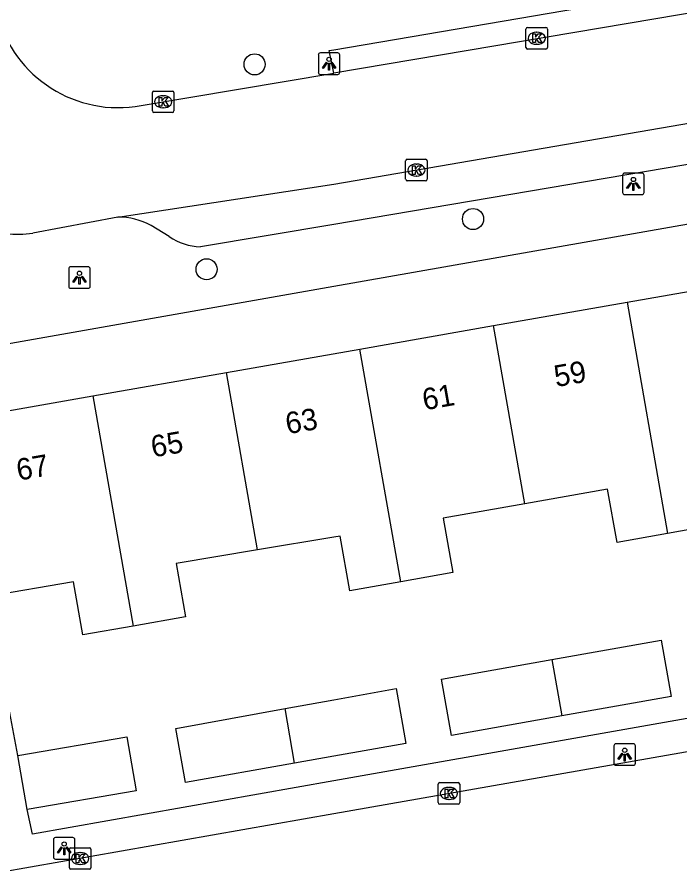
# Model space of a CAD drawing. Extents: x 162880 to 165536, y 384011 to 385179.
# Drawn here: x 163985.31 to 164016.06, y 384565.56 to 384605.16 of the extents above; entities that cross this region are included whole.
import ezdxf

# ---------------------------------------------------------------- set-up
doc = ezdxf.new("R2010")
doc.units = 0
for name, color, linetype in [('IMGEO_Boom', 7, 'Continuous'), ('IMGEO_Kolk', 7, 'Continuous'), ('IMGEO_Lichtpunt', 7, 'Continuous'), ('IMGEO_Pand', 7, 'Continuous'), ('IMGEO_Pand_nummerreeks', 7, 'Continuous'), ('IMGEO_Rijbaan_lokaal_open', 7, 'Continuous'), ('IMGEO_Voetpad_open', 7, 'Continuous')]:
    doc.layers.add(name, color=color, linetype=linetype)

msp = doc.modelspace()

# ---------------------------------------------------------------- linework, layer by layer
at = {"layer": 'IMGEO_Boom'}
for centre in [(163996.323, 384602.966), (164006.457, 384595.784), (163994.096, 384593.451)]:
    msp.add_circle(centre, 0.489, dxfattribs=at)
at = {"layer": 'IMGEO_Kolk'}
for p, q in [((164008.91, 384603.75), (164008.91, 384604.602)), ((164008.985, 384604.676), (164009.837, 384604.676)), ((164009.911, 384604.602), (164009.911, 384603.75)), ((164009.398, 384604.456), (164009.423, 384604.456)), ((164009.421, 384603.896), (164009.396, 384603.896)), ((164009.837, 384603.676), (164008.985, 384603.676)), ((163991.582, 384600.802), (163991.582, 384601.654)), ((163991.657, 384601.728), (163992.509, 384601.728)), ((163992.07, 384601.508), (163992.095, 384601.508)), ((163992.583, 384601.654), (163992.583, 384600.802)), ((163992.509, 384600.728), (163991.657, 384600.728)), ((163992.093, 384600.948), (163992.068, 384600.948)), ((164003.332, 384597.632), (164003.332, 384598.484)), ((164003.407, 384598.558), (164004.259, 384598.558)), ((164003.82, 384598.338), (164003.845, 384598.338)), ((164004.333, 384598.484), (164004.333, 384597.632)), ((164004.259, 384597.558), (164003.407, 384597.558)), ((164003.843, 384597.778), (164003.818, 384597.778)), ((164004.838, 384568.689), (164004.838, 384569.541)), ((164004.913, 384569.615), (164005.765, 384569.615)), ((164005.326, 384569.395), (164005.351, 384569.395)), ((164005.839, 384569.541), (164005.839, 384568.689)), ((164005.765, 384568.615), (164004.913, 384568.615)), ((164005.349, 384568.835), (164005.324, 384568.835)), ((163987.732, 384565.668), (163987.732, 384566.52)), ((163987.807, 384566.594), (163988.659, 384566.594)), ((163988.733, 384566.52), (163988.733, 384565.668)), ((163988.22, 384566.374), (163988.245, 384566.374)), ((163988.243, 384565.814), (163988.218, 384565.814)), ((163988.659, 384565.594), (163987.807, 384565.594))]:
    msp.add_line(p, q, dxfattribs=at)
for points in [[(164008.91, 384603.75), (164008.91, 384604.602)], [(164008.985, 384604.676), (164009.837, 384604.676)], [(164009.911, 384604.602), (164009.911, 384603.75)], [(164009.231, 384604.376), (164009.354, 384604.376), (164009.354, 384604.225), (164009.484, 384604.376), (164009.648, 384604.376), (164009.502, 384604.225), (164009.655, 384603.976), (164009.503, 384603.976), (164009.418, 384604.14), (164009.354, 384604.073), (164009.354, 384603.976), (164009.231, 384603.976), (164009.231, 384604.376)], [(164009.837, 384603.676), (164008.985, 384603.676)], [(163991.582, 384600.802), (163991.582, 384601.654)], [(163991.657, 384601.728), (163992.509, 384601.728)], [(163991.903, 384601.428), (163992.026, 384601.428), (163992.026, 384601.277), (163992.156, 384601.428), (163992.32, 384601.428), (163992.174, 384601.277), (163992.327, 384601.028), (163992.175, 384601.028), (163992.09, 384601.192), (163992.026, 384601.125), (163992.026, 384601.028), (163991.903, 384601.028), (163991.903, 384601.428)], [(163992.583, 384601.654), (163992.583, 384600.802)], [(163992.509, 384600.728), (163991.657, 384600.728)], [(164003.332, 384597.632), (164003.332, 384598.484)], [(164003.407, 384598.558), (164004.259, 384598.558)], [(164003.653, 384598.258), (164003.776, 384598.258), (164003.776, 384598.107), (164003.906, 384598.258), (164004.07, 384598.258), (164003.924, 384598.107), (164004.077, 384597.858), (164003.925, 384597.858), (164003.84, 384598.022), (164003.776, 384597.955), (164003.776, 384597.858), (164003.653, 384597.858), (164003.653, 384598.258)], [(164004.333, 384598.484), (164004.333, 384597.632)], [(164004.259, 384597.558), (164003.407, 384597.558)], [(164004.838, 384568.689), (164004.838, 384569.541)], [(164004.913, 384569.615), (164005.765, 384569.615)], [(164005.159, 384569.315), (164005.282, 384569.315), (164005.282, 384569.164), (164005.412, 384569.315), (164005.576, 384569.315), (164005.43, 384569.164), (164005.583, 384568.915), (164005.431, 384568.915), (164005.346, 384569.079), (164005.282, 384569.012), (164005.282, 384568.915), (164005.159, 384568.915), (164005.159, 384569.315)], [(164005.839, 384569.541), (164005.839, 384568.689)], [(164005.765, 384568.615), (164004.913, 384568.615)], [(163987.732, 384565.668), (163987.732, 384566.52)], [(163987.807, 384566.594), (163988.659, 384566.594)], [(163988.733, 384566.52), (163988.733, 384565.668)], [(163988.053, 384566.294), (163988.176, 384566.294), (163988.176, 384566.143), (163988.306, 384566.294), (163988.47, 384566.294), (163988.324, 384566.143), (163988.477, 384565.894), (163988.325, 384565.894), (163988.24, 384566.058), (163988.176, 384565.991), (163988.176, 384565.894), (163988.053, 384565.894), (163988.053, 384566.294)], [(163988.659, 384565.594), (163987.807, 384565.594)]]:
    msp.add_lwpolyline(points, dxfattribs=at)
for centre, start, end in [((164008.987, 384604.6), 91.552, 178.448), ((164008.987, 384604.6), 91.552, 178.448), ((164009.835, 384604.6), 1.552, 88.448), ((164009.835, 384604.6), 1.552, 88.448), ((164008.987, 384603.752), 181.552, 268.448), ((164008.987, 384603.752), 181.552, 268.448), ((164009.835, 384603.752), 271.552, 358.448), ((164009.835, 384603.752), 271.552, 358.448), ((163991.659, 384601.652), 91.552, 178.448), ((163991.659, 384601.652), 91.552, 178.448), ((163992.507, 384601.652), 1.552, 88.448), ((163992.507, 384601.652), 1.552, 88.448), ((163991.659, 384600.804), 181.552, 268.448), ((163991.659, 384600.804), 181.552, 268.448), ((163992.507, 384600.804), 271.552, 358.448), ((163992.507, 384600.804), 271.552, 358.448), ((164003.409, 384598.482), 91.552, 178.448), ((164003.409, 384598.482), 91.552, 178.448), ((164004.257, 384598.482), 1.552, 88.448), ((164004.257, 384598.482), 1.552, 88.448), ((164003.409, 384597.634), 181.552, 268.448), ((164003.409, 384597.634), 181.552, 268.448), ((164004.257, 384597.634), 271.552, 358.448), ((164004.257, 384597.634), 271.552, 358.448), ((164004.915, 384569.539), 91.552, 178.448), ((164004.915, 384569.539), 91.552, 178.448), ((164005.763, 384569.539), 1.552, 88.448), ((164005.763, 384569.539), 1.552, 88.448), ((164004.915, 384568.691), 181.552, 268.448), ((164004.915, 384568.691), 181.552, 268.448), ((164005.763, 384568.691), 271.552, 358.448), ((164005.763, 384568.691), 271.552, 358.448), ((163987.809, 384566.518), 91.552, 178.448), ((163987.809, 384566.518), 91.552, 178.448), ((163988.657, 384566.518), 1.552, 88.448), ((163988.657, 384566.518), 1.552, 88.448), ((163987.809, 384565.67), 181.552, 268.448), ((163987.809, 384565.67), 181.552, 268.448), ((163988.657, 384565.67), 271.552, 358.448), ((163988.657, 384565.67), 271.552, 358.448)]:
    msp.add_arc(centre, 0.0765, start, end, dxfattribs=at)
for centre, major_axis, ratio, start_param, end_param in [((164009.397, 384604.176), (-0.387, 0.002), 0.722429, 4.712389, 7.853982), ((164009.422, 384604.176), (-0.39, 0.002), 0.717154, 1.570796, 4.712389), ((163992.069, 384601.228), (-0.387, 0.002), 0.722429, 4.712389, 7.853982), ((163992.094, 384601.228), (-0.39, 0.002), 0.717154, 1.570796, 4.712389), ((164003.819, 384598.058), (-0.387, 0.002), 0.722429, 4.712389, 7.853982), ((164003.844, 384598.058), (-0.39, 0.002), 0.717154, 1.570796, 4.712389), ((164005.325, 384569.115), (-0.387, 0.002), 0.722429, 4.712389, 7.853982), ((164005.35, 384569.115), (-0.39, 0.002), 0.717154, 1.570796, 4.712389), ((163988.219, 384566.094), (-0.387, 0.002), 0.722429, 4.712389, 7.853982), ((163988.244, 384566.094), (-0.39, 0.002), 0.717154, 1.570796, 4.712389)]:
    msp.add_ellipse(centre, major_axis=major_axis, ratio=ratio, start_param=start_param, end_param=end_param, dxfattribs=at)
at = {"layer": 'IMGEO_Lichtpunt'}
for p, q in [((163999.281, 384603.401), (163999.281, 384602.594)), ((163999.281, 384603.401), (163999.281, 384602.594)), ((164000.183, 384603.496), (163999.375, 384603.496)), ((164000.183, 384603.496), (163999.375, 384603.496)), ((164000.277, 384602.594), (164000.277, 384603.401)), ((164000.277, 384602.594), (164000.277, 384603.401)), ((163999.375, 384602.5), (164000.183, 384602.5)), ((163999.375, 384602.5), (164000.183, 384602.5)), ((164013.396, 384597.822), (164013.396, 384597.015)), ((164013.396, 384597.822), (164013.396, 384597.015)), ((164014.298, 384597.917), (164013.49, 384597.917)), ((164014.298, 384597.917), (164013.49, 384597.917)), ((164014.392, 384597.015), (164014.392, 384597.822)), ((164014.392, 384597.015), (164014.392, 384597.822)), ((164013.49, 384596.921), (164014.298, 384596.921)), ((164013.49, 384596.921), (164014.298, 384596.921)), ((163987.702, 384593.47), (163987.702, 384592.663)), ((163987.702, 384593.47), (163987.702, 384592.663)), ((163988.604, 384593.565), (163987.796, 384593.565)), ((163988.604, 384593.565), (163987.796, 384593.565)), ((163988.698, 384592.663), (163988.698, 384593.47)), ((163988.698, 384592.663), (163988.698, 384593.47)), ((163987.796, 384592.569), (163988.604, 384592.569)), ((163987.796, 384592.569), (163988.604, 384592.569)), ((164012.994, 384571.324), (164012.994, 384570.517)), ((164012.994, 384571.324), (164012.994, 384570.517)), ((164013.896, 384571.419), (164013.088, 384571.419)), ((164013.896, 384571.419), (164013.088, 384571.419)), ((164013.99, 384570.517), (164013.99, 384571.324)), ((164013.99, 384570.517), (164013.99, 384571.324)), ((164013.088, 384570.423), (164013.896, 384570.423)), ((164013.088, 384570.423), (164013.896, 384570.423)), ((163986.992, 384566.97), (163986.992, 384566.163)), ((163986.992, 384566.97), (163986.992, 384566.163)), ((163987.894, 384567.065), (163987.086, 384567.065)), ((163987.894, 384567.065), (163987.086, 384567.065)), ((163987.988, 384566.163), (163987.988, 384566.97)), ((163987.988, 384566.163), (163987.988, 384566.97)), ((163987.086, 384566.069), (163987.894, 384566.069)), ((163987.086, 384566.069), (163987.894, 384566.069))]:
    msp.add_line(p, q, dxfattribs=at)
for points in [[(163999.655, 384603.065), (163999.694, 384603.037), (163999.506, 384602.775), (163999.468, 384602.802), (163999.655, 384603.065)], [(163999.757, 384603.017), (163999.804, 384603.017), (163999.804, 384602.695), (163999.757, 384602.695), (163999.757, 384603.017)], [(163999.867, 384603.037), (163999.905, 384603.064), (164000.092, 384602.802), (164000.053, 384602.774), (163999.867, 384603.037)], [(164013.77, 384597.486), (164013.809, 384597.458), (164013.621, 384597.196), (164013.583, 384597.223), (164013.77, 384597.486)], [(164013.872, 384597.438), (164013.919, 384597.438), (164013.919, 384597.116), (164013.872, 384597.116), (164013.872, 384597.438)], [(164013.982, 384597.458), (164014.02, 384597.485), (164014.207, 384597.223), (164014.168, 384597.195), (164013.982, 384597.458)], [(163988.076, 384593.134), (163988.115, 384593.106), (163987.927, 384592.844), (163987.889, 384592.871), (163988.076, 384593.134)], [(163988.178, 384593.086), (163988.225, 384593.086), (163988.225, 384592.764), (163988.178, 384592.764), (163988.178, 384593.086)], [(163988.288, 384593.106), (163988.326, 384593.133), (163988.513, 384592.871), (163988.474, 384592.843), (163988.288, 384593.106)], [(164013.368, 384570.988), (164013.407, 384570.96), (164013.219, 384570.698), (164013.181, 384570.725), (164013.368, 384570.988)], [(164013.47, 384570.94), (164013.517, 384570.94), (164013.517, 384570.618), (164013.47, 384570.618), (164013.47, 384570.94)], [(164013.58, 384570.96), (164013.618, 384570.987), (164013.805, 384570.725), (164013.766, 384570.697), (164013.58, 384570.96)], [(163987.366, 384566.634), (163987.405, 384566.606), (163987.217, 384566.344), (163987.179, 384566.371), (163987.366, 384566.634)], [(163987.468, 384566.586), (163987.515, 384566.586), (163987.515, 384566.264), (163987.468, 384566.264), (163987.468, 384566.586)], [(163987.578, 384566.606), (163987.616, 384566.633), (163987.803, 384566.371), (163987.764, 384566.343), (163987.578, 384566.606)]]:
    msp.add_lwpolyline(points, dxfattribs=at)
for centre in [(163999.78, 384603.199), (164013.895, 384597.62), (163988.201, 384593.268), (164013.493, 384571.122), (163987.491, 384566.768)]:
    msp.add_circle(centre, 0.0994, dxfattribs=at)
for centre, start, end in [((163999.375, 384603.401), 90, 180), ((163999.375, 384603.401), 90, 180), ((164000.183, 384603.401), 0, 90), ((164000.183, 384603.401), 0, 90), ((163999.375, 384602.594), 180, 270), ((163999.375, 384602.594), 180, 270), ((164000.183, 384602.594), 270, 0), ((164000.183, 384602.594), 270, 360), ((164013.49, 384597.822), 90, 180), ((164013.49, 384597.822), 90, 180), ((164014.298, 384597.822), 0, 90), ((164014.298, 384597.822), 0, 90), ((164013.49, 384597.015), 180, 270), ((164013.49, 384597.015), 180, 270), ((164014.298, 384597.015), 270, 0), ((164014.298, 384597.015), 270, 360), ((163987.796, 384593.47), 90, 180), ((163987.796, 384593.47), 90, 180), ((163988.604, 384593.47), 0, 90), ((163988.604, 384593.47), 0, 90), ((163987.796, 384592.663), 180, 270), ((163987.796, 384592.663), 180, 270), ((163988.604, 384592.663), 270, 0), ((163988.604, 384592.663), 270, 360), ((164013.088, 384571.324), 90, 180), ((164013.088, 384571.324), 90, 180), ((164013.896, 384571.324), 0, 90), ((164013.896, 384571.324), 0, 90), ((164013.088, 384570.517), 180, 270), ((164013.088, 384570.517), 180, 270), ((164013.896, 384570.517), 270, 0), ((164013.896, 384570.517), 270, 360), ((163987.086, 384566.97), 90, 180), ((163987.086, 384566.97), 90, 180), ((163987.894, 384566.97), 0, 90), ((163987.894, 384566.97), 0, 90), ((163987.086, 384566.163), 180, 270), ((163987.086, 384566.163), 180, 270), ((163987.894, 384566.163), 270, 0), ((163987.894, 384566.163), 270, 360)]:
    msp.add_arc(centre, 0.0946, start, end, dxfattribs=at)
at = {"layer": 'IMGEO_Pand'}
for points in [[(164013.608, 384591.922), (164019.807, 384593.009)], [(164007.41, 384590.835), (164013.608, 384591.922)], [(164013.608, 384591.922), (164015.483, 384581.188)], [(164001.213, 384589.749), (164007.41, 384590.835)], [(164008.856, 384582.561), (164007.41, 384590.835)], [(163995.014, 384588.662), (164001.213, 384589.749)], [(164003.101, 384578.937), (164001.213, 384589.749)], [(163988.816, 384587.575), (163995.014, 384588.662)], [(163996.453, 384580.418), (163995.014, 384588.662)], [(163982.501, 384586.468), (163988.816, 384587.575)], [(163988.816, 384587.575), (163990.684, 384576.885)], [(164021.245, 384584.771), (164017.45, 384584.096), (164017.891, 384581.616), (164015.483, 384581.188)], [(164015.483, 384581.188), (164013.139, 384580.771), (164012.699, 384583.244), (164008.856, 384582.561)], [(164008.856, 384582.561), (164005.073, 384581.888), (164005.521, 384579.368), (164003.101, 384578.937)], [(164003.101, 384578.937), (164000.749, 384578.519), (164000.296, 384581.065), (164000, 384581.015), (163996.453, 384580.418)], [(163996.453, 384580.418), (163992.684, 384579.784), (163993.115, 384577.309), (163990.684, 384576.885)], [(163990.684, 384576.885), (163988.352, 384576.479), (163987.922, 384578.947), (163983.933, 384578.251)], [(164010.119, 384575.328), (164015.181, 384576.229), (164015.645, 384573.618), (164010.575, 384572.716)], [(164010.575, 384572.716), (164005.463, 384571.807), (164004.998, 384574.417), (164010.119, 384575.328)], [(164010.119, 384575.328), (164010.575, 384572.716)], [(163997.74, 384573.055), (164000, 384573.467), (164002.887, 384573.992), (164003.341, 384571.44), (164000, 384570.847), (163998.182, 384570.525)], [(163998.182, 384570.525), (163993.115, 384569.626), (163992.674, 384572.133), (163997.74, 384573.055)], [(163998.182, 384570.525), (163997.74, 384573.055)], [(163985.337, 384570.877), (163990.405, 384571.748), (163990.836, 384569.238), (163985.769, 384568.367)], [(163985.769, 384568.367), (163985.337, 384570.877)]]:
    msp.add_lwpolyline(points, dxfattribs=at)
at = {"layer": 'IMGEO_Rijbaan_lokaal_open'}
for points in [[(164027.212, 384607.172), (164000, 384602.559)], [(163989.978, 384595.869), (164000, 384597.401), (164036.154, 384603.621)], [(163991.059, 384601.055), (164000, 384602.559)], [(163989.978, 384595.869), (163986.039, 384595.124)], [(164049.509, 384576.849), (164045.417, 384576.139), (164000, 384568.172), (163984.517, 384565.438)]]:
    msp.add_lwpolyline(points, dxfattribs=at)
for centre, radius, start, end in [((163989.994, 384606.742), 5.786, 194.3922, 280.6109), ((163985.331, 384600.002), 4.93, 193.9025, 278.2565)]:
    msp.add_arc(centre, radius, start, end, dxfattribs=at)
at = {"layer": 'IMGEO_Voetpad_open'}
for points in [[(164000, 384602.559), (163999.784, 384603.61), (164000, 384603.647), (164027.057, 384608.274), (164027.212, 384607.172)], [(164033.471, 384601.206), (164000, 384595.532), (163993.815, 384594.499)], [(163982.893, 384589.652), (164000, 384592.662), (164044.161, 384600.433)], [(163992.362, 384594.977), (163991.519, 384595.484)], [(164049.061, 384579.249), (164047.872, 384579.007), (164047.792, 384579.176), (164046.653, 384578.984), (164046.895, 384577.975), (164000, 384569.693), (163986.02, 384567.224), (163985.769, 384568.367)], [(163985.337, 384570.877), (163984.488, 384575.337)]]:
    msp.add_lwpolyline(points, dxfattribs=at)
for centre, radius, start, end in [((163990.031, 384592.804), 3.066, 60.9586, 90.9864), ((163993.838, 384597.015), 2.516, 234.0933, 269.4869)]:
    msp.add_arc(centre, radius, start, end, dxfattribs=at)

# ---------------------------------------------------------------- texts
at = {"layer": 'IMGEO_Pand_nummerreeks'}
for s, rotation, p in [('59', 10.0323, (164010.309, 384587.978)), ('61', 10.0323, (164004.2, 384586.897)), ('63', 9.7985, (163997.846, 384585.789)), ('65', 9.7985, (163991.606, 384584.712)), ('67', 9.7985, (163985.366, 384583.634))]:
    msp.add_text(s, height=1, rotation=rotation, dxfattribs=at).set_placement(p)

doc.saveas('drawing.dxf')
